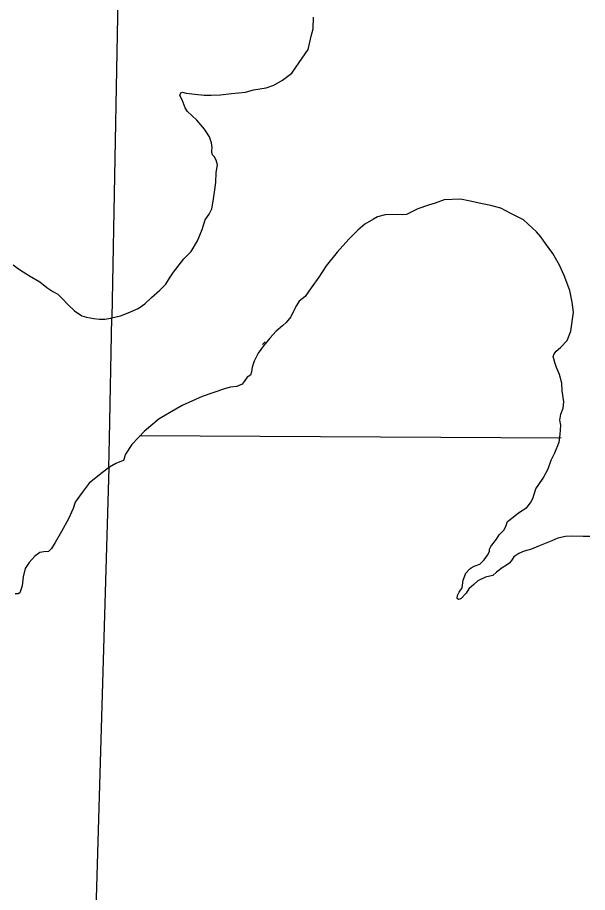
# Model space of a CAD drawing. Extents: x 77230 to 630905, y 790554 to 1662844.
# Drawn here: x 333032 to 335750, y 1577844 to 1582020 of the extents above; entities that cross this region are included whole.
import ezdxf

# ---------------------------------------------------------------- set-up
doc = ezdxf.new("R2010")
doc.units = 0
for name, color, linetype in [('Level 16', 7, 'Continuous'), ('Level 17', 7, 'Continuous'), ('Level 18', 7, 'Continuous')]:
    doc.layers.add(name, color=color, linetype=linetype)

msp = doc.modelspace()

# ---------------------------------------------------------------- linework, layer by layer
at = {"layer": 'Level 16'}
for points in [[(333518.8, 1582532.8), (333481.8, 1580586.2)], [(333615, 1580025), (335624, 1580013.7)], [(333467.6, 1579870.8), (333317.1, 1574734.5), (333322.8, 1569445.1)]]:
    msp.add_lwpolyline(points, dxfattribs=at)
at = {"layer": 'Level 17'}
for points in [[(334441.5, 1581965.5), (334443.6, 1582021.8)], [(334441.5, 1581965.5), (334443.6, 1582021.8)], [(333477.4, 1580585.1), (333481.8, 1580586.2), (333523.1, 1580597), (333559.8, 1580611.1), (333607.6, 1580630.9), (333640, 1580654.1), (333671.7, 1580684.4), (333711.2, 1580718.2), (333739.3, 1580747.8), (333756.9, 1580776), (333776.7, 1580804.2), (333826, 1580869), (333860.5, 1580904.2), (333890.1, 1580954.9), (333912.6, 1581007.8), (333927.4, 1581054.2), (333945.7, 1581082.4), (333958.4, 1581107.1), (333963.3, 1581134.6), (333971, 1581186.7), (333978.1, 1581232.5), (333980.2, 1581280.4), (333985.1, 1581317.6), (333979.5, 1581338.7), (333969.6, 1581357), (333961.2, 1581365.5), (333958.4, 1581375.4), (333958.4, 1581383.8), (333959.8, 1581399.3), (333957, 1581421.7), (333947.1, 1581451.4), (333924.6, 1581488.1), (333886.5, 1581530.3), (333864, 1581552.9), (333842.9, 1581571.2), (333831.6, 1581589.5), (333817.5, 1581627.6), (333806.2, 1581647.3), (333807.7, 1581652.9), (333810.5, 1581661.4), (333818.9, 1581663.3), (333837.2, 1581658.6), (333878.1, 1581654.3), (333921.7, 1581650.1), (333955.5, 1581650.1), (334000.6, 1581651.5), (334052.7, 1581657.7), (334118.9, 1581664.2), (334157, 1581675.5), (334217.5, 1581683.9), (334254.1, 1581698), (334295, 1581720.5), (334340.1, 1581754.4), (334375.3, 1581806.3), (334418.9, 1581868.3), (334433, 1581931.7), (334441.5, 1581965.5)], [(333481.8, 1580586.2), (333523.1, 1580597), (333559.8, 1580611.1), (333607.6, 1580630.9), (333640, 1580654.1), (333671.7, 1580684.4), (333711.2, 1580718.2), (333739.3, 1580747.8), (333756.9, 1580776), (333776.7, 1580804.2), (333826, 1580869), (333860.5, 1580904.2), (333890.1, 1580954.9), (333912.6, 1581007.8), (333927.4, 1581054.2), (333945.7, 1581082.4), (333958.4, 1581107.1), (333963.3, 1581134.6), (333971, 1581186.7), (333978.1, 1581232.5), (333980.2, 1581280.4), (333985.1, 1581317.6), (333979.5, 1581338.7), (333969.6, 1581357), (333961.2, 1581365.5), (333958.4, 1581375.4), (333958.4, 1581383.8), (333959.8, 1581399.3), (333957, 1581421.7), (333947.1, 1581451.4), (333924.6, 1581488.1), (333886.5, 1581530.3), (333864, 1581552.9), (333842.9, 1581571.2), (333831.6, 1581589.5), (333817.5, 1581627.6), (333806.2, 1581647.3), (333807.7, 1581652.9), (333810.5, 1581661.4), (333818.9, 1581663.3), (333837.2, 1581658.6), (333878.1, 1581654.3), (333921.7, 1581650.1), (333955.5, 1581650.1), (334000.6, 1581651.5), (334052.7, 1581657.7), (334118.9, 1581664.2), (334157, 1581675.5), (334217.5, 1581683.9), (334254.1, 1581698), (334295, 1581720.5), (334340.1, 1581754.4), (334375.3, 1581806.3), (334418.9, 1581868.3), (334433, 1581931.7), (334441.5, 1581965.5)], [(335444.5, 1581054.2), (335385.1, 1581084.6), (335336.8, 1581110.9), (335300.8, 1581119.2), (335281.5, 1581124.7), (335241.4, 1581133), (335190.3, 1581144.1), (335144.7, 1581153.7), (335067.4, 1581149.6), (335023.1, 1581134.4), (334992.7, 1581124.7), (334941.6, 1581106.8), (334908.5, 1581091.6), (334887.8, 1581080.5), (334868.4, 1581077.7), (334844.9, 1581080.5), (334785.5, 1581079.1), (334748.2, 1581069.4), (334730.3, 1581057), (334688.8, 1581033.5), (334655.7, 1581004.5), (334611.4, 1580961.7), (334556.2, 1580899.5), (334503.7, 1580834.5), (334469.1, 1580780.6), (334433.2, 1580729.5), (334404.2, 1580689.4), (334375.2, 1580665.9), (334362.8, 1580645.2), (334346.2, 1580616.2), (334335.1, 1580591.3), (334313, 1580565), (334296.5, 1580548.4), (334265.5, 1580522.7), (334235.1, 1580489.5), (334204.7, 1580453.6), (334179.9, 1580417.6), (334160.5, 1580380.3), (334150.8, 1580351.3), (334148.1, 1580329.2), (334142.6, 1580312.6), (334127.4, 1580302.9), (334112.2, 1580282.2), (334103.9, 1580269.8), (334077.6, 1580258.7), (334048.4, 1580256.5), (334019.6, 1580247.7), (333913.1, 1580211.4), (333817.4, 1580167.7), (333707.5, 1580104.3), (333638.5, 1580045.2)], [(335257.5, 1579431.6), (335272.6, 1579453.7), (335282.3, 1579471.7), (335282.3, 1579482.7), (335289.2, 1579495.1), (335315.5, 1579531.1), (335329.3, 1579550.4), (335352.8, 1579575.3), (335362.4, 1579596), (335368, 1579615.4), (335395.6, 1579634.7), (335420.5, 1579655.5), (335460.5, 1579681.7), (335478.5, 1579703.8), (335489.6, 1579724.6), (335503.4, 1579770.2), (335518.6, 1579790.9), (335537.9, 1579821.3), (335562.8, 1579865.5), (335576.6, 1579907), (335594.5, 1579942.9), (335615.3, 1579992.7), (335619.4, 1580030), (335623.6, 1580074.2), (335618, 1580099.1), (335623.6, 1580126.7), (335634.6, 1580155.7), (335637.4, 1580186.1), (335629.1, 1580238.7), (335627.7, 1580274.4), (335616.7, 1580315.9), (335602.8, 1580349), (335594.5, 1580373.9), (335589, 1580391.9), (335586.3, 1580402.9), (335590.4, 1580415.4), (335600.1, 1580427.8), (335620.8, 1580445.8), (335652.6, 1580478.2), (335670.5, 1580523.8), (335683, 1580613.7), (335677.4, 1580662), (335666.4, 1580717.3), (335638.8, 1580789.2), (335616.7, 1580837.6), (335584.9, 1580894.2), (335550.3, 1580941.2), (335528.2, 1580973), (335506.1, 1580997.9), (335444.5, 1581054.2), (335385.1, 1581084.6), (335336.8, 1581110.9), (335300.8, 1581119.2), (335281.5, 1581124.7), (335241.4, 1581133), (335190.3, 1581144.1), (335144.7, 1581153.7), (335067.4, 1581149.6), (335023.1, 1581134.4), (334992.7, 1581124.7), (334941.6, 1581106.8), (334908.5, 1581091.6), (334887.8, 1581080.5), (334868.4, 1581077.7), (334844.9, 1581080.5), (334785.5, 1581079.1), (334748.2, 1581069.4), (334730.3, 1581057), (334688.8, 1581033.5), (334655.7, 1581004.5), (334611.4, 1580961.7), (334556.2, 1580899.5), (334503.7, 1580834.5), (334469.1, 1580780.6), (334433.2, 1580729.5), (334404.2, 1580689.4), (334375.2, 1580665.9), (334362.8, 1580645.2), (334346.2, 1580616.2), (334335.1, 1580591.3), (334313, 1580565), (334296.5, 1580548.4), (334265.5, 1580522.7), (334235.1, 1580489.5), (334204.7, 1580453.6), (334179.9, 1580417.6), (334160.5, 1580380.3), (334150.8, 1580351.3), (334148.1, 1580329.2), (334142.6, 1580312.6), (334127.4, 1580302.9), (334112.2, 1580282.2), (334103.9, 1580269.8), (334077.6, 1580258.7), (334048.4, 1580256.5), (334019.6, 1580247.7), (334019.6, 1580247.7)], [(335257.5, 1579431.6), (335272.6, 1579453.7), (335282.3, 1579471.7), (335282.3, 1579482.7), (335289.2, 1579495.1), (335315.5, 1579531.1), (335329.3, 1579550.4), (335352.8, 1579575.3), (335362.4, 1579596), (335368, 1579615.4), (335395.6, 1579634.7), (335420.5, 1579655.5), (335460.5, 1579681.7), (335478.5, 1579703.8), (335489.6, 1579724.6), (335503.4, 1579770.2), (335518.6, 1579790.9), (335537.9, 1579821.3), (335562.8, 1579865.5), (335576.6, 1579907), (335594.5, 1579942.9), (335615.3, 1579992.7), (335619.4, 1580030), (335623.6, 1580074.2), (335618, 1580099.1), (335623.6, 1580126.7), (335634.6, 1580155.7), (335637.4, 1580186.1), (335629.1, 1580238.7), (335627.7, 1580274.4), (335616.7, 1580315.9), (335602.8, 1580349), (335594.5, 1580373.9), (335589, 1580391.9), (335586.3, 1580402.9), (335590.4, 1580415.4), (335600.1, 1580427.8), (335620.8, 1580445.8), (335652.6, 1580478.2), (335670.5, 1580523.8), (335683, 1580613.7), (335677.4, 1580662), (335666.4, 1580717.3), (335638.8, 1580789.2), (335616.7, 1580837.6), (335584.9, 1580894.2), (335550.3, 1580941.2), (335528.2, 1580973), (335506.1, 1580997.9), (335444.5, 1581054.2)], [(333011.8, 1580839.4), (333036.5, 1580821.1), (333059, 1580805.6), (333089.3, 1580786.5), (333138.6, 1580758.4), (333171.7, 1580732.3), (333201.3, 1580711.9), (333225.2, 1580699.2), (333246.4, 1580678.1), (333271.7, 1580650.6), (333303.4, 1580619.6), (333339.3, 1580597), (333361.9, 1580590.7), (333396.4, 1580584.4), (333423.8, 1580580.8), (333448.5, 1580580.1), (333477.4, 1580585.1)], [(333011.8, 1580839.4), (333036.5, 1580821.1), (333059, 1580805.6), (333089.3, 1580786.5), (333138.6, 1580758.4), (333171.7, 1580732.3), (333201.3, 1580711.9), (333225.2, 1580699.2), (333246.4, 1580678.1), (333271.7, 1580650.6), (333303.4, 1580619.6), (333339.3, 1580597), (333361.9, 1580590.7), (333396.4, 1580584.4), (333423.8, 1580580.8), (333448.5, 1580580.1), (333477.4, 1580585.1)], [(334200.1, 1580459.4), (334213.2, 1580472)], [(334200.1, 1580459.4), (334213.2, 1580472)], [(334019.6, 1580247.7), (333913.1, 1580211.4), (333817.4, 1580167.7), (333707.5, 1580104.3), (333638.5, 1580045.2), (333577.9, 1579981.8), (333546.9, 1579935.3), (333537.1, 1579905.7), (333520.2, 1579900), (333500.5, 1579891.6), (333470.9, 1579873.3), (333431.4, 1579843.7), (333373.7, 1579797.2), (333339.9, 1579753.5), (333307.5, 1579707), (333297.6, 1579677.4), (333275.1, 1579626.7), (333241.3, 1579567.5), (333211.7, 1579514), (333194.8, 1579485.8), (333186.4, 1579477.3), (333180.7, 1579471.7), (333158.2, 1579470.3), (333138.5, 1579467.5), (333114.5, 1579449.2), (333087.8, 1579419.6), (333069.5, 1579390), (333059.6, 1579350.5), (333054, 1579308.3), (333044.1, 1579274.5), (333035.6, 1579268.8), (333021.6, 1579270.2)], [(333638.5, 1580045.2), (333577.9, 1579981.8), (333546.9, 1579935.3), (333537.1, 1579905.7), (333520.2, 1579900), (333500.5, 1579891.6), (333470.9, 1579873.3), (333467.6, 1579870.8)], [(333470.9, 1579873.3), (333431.4, 1579843.7), (333373.7, 1579797.2), (333339.9, 1579753.5), (333307.5, 1579707), (333297.6, 1579677.4), (333275.1, 1579626.7), (333241.3, 1579567.5), (333211.7, 1579514), (333194.8, 1579485.8), (333186.4, 1579477.3), (333180.7, 1579471.7), (333158.2, 1579470.3), (333138.5, 1579467.5), (333114.5, 1579449.2), (333087.8, 1579419.6), (333069.5, 1579390), (333059.6, 1579350.5), (333054, 1579308.3), (333044.1, 1579274.5), (333035.6, 1579268.8), (333021.6, 1579270.2)], [(335761.7, 1579543.5), (335729.9, 1579543.5), (335677.4, 1579544.9), (335645.7, 1579543.5), (335608.4, 1579535.2), (335579.4, 1579522.8), (335515.8, 1579496.5), (335482.6, 1579482.7), (335448.1, 1579473), (335423.2, 1579462), (335398.4, 1579446.8), (335391.5, 1579433), (335380.4, 1579417.8), (335363.8, 1579406.7), (335343.1, 1579394.3), (335315.5, 1579373.5), (335298.9, 1579356.9), (335263, 1579348.7), (335227.1, 1579330.7), (335207.7, 1579314.1), (335184.2, 1579293.4), (335171.8, 1579272.6), (335148.3, 1579247.8), (335141.4, 1579243.6), (335134.5, 1579242.2), (335129, 1579247.8), (335130.4, 1579261.6), (335138.6, 1579276.8), (335152.5, 1579297.5), (335158, 1579334.8), (335170.4, 1579368), (335187, 1579387.3), (335195.3, 1579392.9), (335209.1, 1579401.2), (335236.7, 1579410.8), (335257.5, 1579431.6)], [(335761.7, 1579543.5), (335729.9, 1579543.5), (335677.4, 1579544.9), (335645.7, 1579543.5), (335608.4, 1579535.2), (335579.4, 1579522.8), (335515.8, 1579496.5), (335482.6, 1579482.7), (335448.1, 1579473), (335423.2, 1579462), (335398.4, 1579446.8), (335391.5, 1579433), (335380.4, 1579417.8), (335363.8, 1579406.7), (335343.1, 1579394.3), (335315.5, 1579373.5), (335298.9, 1579356.9), (335263, 1579348.7), (335227.1, 1579330.7), (335207.7, 1579314.1), (335184.2, 1579293.4), (335171.8, 1579272.6), (335148.3, 1579247.8), (335141.4, 1579243.6), (335134.5, 1579242.2), (335129, 1579247.8), (335130.4, 1579261.6), (335138.6, 1579276.8), (335152.5, 1579297.5), (335158, 1579334.8), (335170.4, 1579368), (335187, 1579387.3), (335195.3, 1579392.9), (335209.1, 1579401.2), (335236.7, 1579410.8), (335257.5, 1579431.6)]]:
    msp.add_lwpolyline(points, dxfattribs=at)
at = {"layer": 'Level 18'}
for points in [[(334441.5, 1581965.5), (334443.6, 1582021.8)], [(334441.5, 1581965.5), (334443.6, 1582021.8)], [(333638.5, 1580045.2), (333577.9, 1579981.8), (333546.9, 1579935.3), (333537.1, 1579905.7), (333520.2, 1579900), (333500.5, 1579891.6), (333470.9, 1579873.3), (333467.6, 1579870.8), (333470.9, 1580010.9), (333481.8, 1580586.2), (333523.1, 1580597), (333559.8, 1580611.1), (333607.6, 1580630.9), (333640, 1580654.1), (333671.7, 1580684.4), (333711.2, 1580718.2), (333739.3, 1580747.8), (333756.9, 1580776), (333776.7, 1580804.2), (333826, 1580869), (333860.5, 1580904.2), (333890.1, 1580954.9), (333912.6, 1581007.8), (333927.4, 1581054.2), (333945.7, 1581082.4), (333958.4, 1581107.1), (333963.3, 1581134.6), (333971, 1581186.7), (333978.1, 1581232.5), (333980.2, 1581280.4), (333985.1, 1581317.6), (333979.5, 1581338.7), (333969.6, 1581357), (333961.2, 1581365.5), (333958.4, 1581375.4), (333958.4, 1581383.8), (333959.8, 1581399.3), (333957, 1581421.7), (333947.1, 1581451.4), (333924.6, 1581488.1), (333886.5, 1581530.3), (333864, 1581552.9), (333842.9, 1581571.2), (333831.6, 1581589.5), (333817.5, 1581627.6), (333806.2, 1581647.3), (333807.7, 1581652.9), (333810.5, 1581661.4), (333818.9, 1581663.3), (333837.2, 1581658.6), (333878.1, 1581654.3), (333921.7, 1581650.1), (333955.5, 1581650.1), (334000.6, 1581651.5), (334052.7, 1581657.7), (334118.9, 1581664.2), (334157, 1581675.5), (334217.5, 1581683.9), (334254.1, 1581698), (334295, 1581720.5), (334340.1, 1581754.4), (334375.3, 1581806.3), (334418.9, 1581868.3), (334433, 1581931.7), (334441.5, 1581965.5)], [(333638.5, 1580045.2), (333577.9, 1579981.8), (333546.9, 1579935.3), (333537.1, 1579905.7), (333520.2, 1579900), (333500.5, 1579891.6), (333470.9, 1579873.3), (333467.6, 1579870.8), (333470.9, 1580010.9), (333481.8, 1580586.2), (333523.1, 1580597), (333559.8, 1580611.1), (333607.6, 1580630.9), (333640, 1580654.1), (333671.7, 1580684.4), (333711.2, 1580718.2), (333739.3, 1580747.8), (333756.9, 1580776), (333776.7, 1580804.2), (333826, 1580869), (333860.5, 1580904.2), (333890.1, 1580954.9), (333912.6, 1581007.8), (333927.4, 1581054.2), (333945.7, 1581082.4), (333958.4, 1581107.1), (333963.3, 1581134.6), (333971, 1581186.7), (333978.1, 1581232.5), (333980.2, 1581280.4), (333985.1, 1581317.6), (333979.5, 1581338.7), (333969.6, 1581357), (333961.2, 1581365.5), (333958.4, 1581375.4), (333958.4, 1581383.8), (333959.8, 1581399.3), (333957, 1581421.7), (333947.1, 1581451.4), (333924.6, 1581488.1), (333886.5, 1581530.3), (333864, 1581552.9), (333842.9, 1581571.2), (333831.6, 1581589.5), (333817.5, 1581627.6), (333806.2, 1581647.3), (333807.7, 1581652.9), (333810.5, 1581661.4), (333818.9, 1581663.3), (333837.2, 1581658.6), (333878.1, 1581654.3), (333921.7, 1581650.1), (333955.5, 1581650.1), (334000.6, 1581651.5), (334052.7, 1581657.7), (334118.9, 1581664.2), (334157, 1581675.5), (334217.5, 1581683.9), (334254.1, 1581698), (334295, 1581720.5), (334340.1, 1581754.4), (334375.3, 1581806.3), (334418.9, 1581868.3), (334433, 1581931.7), (334441.5, 1581965.5)], [(335444.5, 1581054.2), (335385.1, 1581084.6), (335336.8, 1581110.9), (335300.8, 1581119.2), (335281.5, 1581124.7), (335241.4, 1581133), (335190.3, 1581144.1), (335144.7, 1581153.7), (335067.4, 1581149.6), (335023.1, 1581134.4), (334992.7, 1581124.7), (334941.6, 1581106.8), (334908.5, 1581091.6), (334887.8, 1581080.5), (334868.4, 1581077.7), (334844.9, 1581080.5), (334785.5, 1581079.1), (334748.2, 1581069.4), (334730.3, 1581057), (334688.8, 1581033.5), (334655.7, 1581004.5), (334611.4, 1580961.7), (334556.2, 1580899.5), (334503.7, 1580834.5), (334469.1, 1580780.6), (334433.2, 1580729.5), (334404.2, 1580689.4), (334375.2, 1580665.9), (334362.8, 1580645.2), (334346.2, 1580616.2), (334335.1, 1580591.3), (334313, 1580565), (334296.5, 1580548.4), (334265.5, 1580522.7), (334235.1, 1580489.5), (334204.7, 1580453.6), (334179.9, 1580417.6), (334160.5, 1580380.3), (334150.8, 1580351.3), (334148.1, 1580329.2), (334142.6, 1580312.6), (334127.4, 1580302.9), (334112.2, 1580282.2), (334103.9, 1580269.8), (334077.6, 1580258.7), (334048.4, 1580256.5), (334019.6, 1580247.7), (333913.1, 1580211.4), (333817.4, 1580167.7), (333707.5, 1580104.3), (333638.5, 1580045.2)], [(335444.5, 1581054.2), (335385.1, 1581084.6), (335336.8, 1581110.9), (335300.8, 1581119.2), (335281.5, 1581124.7), (335241.4, 1581133), (335190.3, 1581144.1), (335144.7, 1581153.7), (335067.4, 1581149.6), (335023.1, 1581134.4), (334992.7, 1581124.7), (334941.6, 1581106.8), (334908.5, 1581091.6), (334887.8, 1581080.5), (334868.4, 1581077.7), (334844.9, 1581080.5), (334785.5, 1581079.1), (334748.2, 1581069.4), (334730.3, 1581057), (334688.8, 1581033.5), (334655.7, 1581004.5), (334611.4, 1580961.7), (334556.2, 1580899.5), (334503.7, 1580834.5), (334469.1, 1580780.6), (334433.2, 1580729.5), (334404.2, 1580689.4), (334375.2, 1580665.9), (334362.8, 1580645.2), (334346.2, 1580616.2), (334335.1, 1580591.3), (334313, 1580565), (334296.5, 1580548.4), (334265.5, 1580522.7), (334235.1, 1580489.5), (334204.7, 1580453.6), (334179.9, 1580417.6), (334160.5, 1580380.3), (334150.8, 1580351.3), (334148.1, 1580329.2), (334142.6, 1580312.6), (334127.4, 1580302.9), (334112.2, 1580282.2), (334103.9, 1580269.8), (334077.6, 1580258.7), (334048.4, 1580256.5), (334019.6, 1580247.7), (333913.1, 1580211.4), (333817.4, 1580167.7), (333707.5, 1580104.3), (333638.5, 1580045.2)], [(335257.5, 1579431.6), (335272.6, 1579453.7), (335282.3, 1579471.7), (335282.3, 1579482.7), (335289.2, 1579495.1), (335315.5, 1579531.1), (335329.3, 1579550.4), (335352.8, 1579575.3), (335362.4, 1579596), (335368, 1579615.4), (335395.6, 1579634.7), (335420.5, 1579655.5), (335460.5, 1579681.7), (335478.5, 1579703.8), (335489.6, 1579724.6), (335503.4, 1579770.2), (335518.6, 1579790.9), (335537.9, 1579821.3), (335562.8, 1579865.5), (335576.6, 1579907), (335594.5, 1579942.9), (335615.3, 1579992.7), (335619.4, 1580030), (335623.6, 1580074.2), (335618, 1580099.1), (335623.6, 1580126.7), (335634.6, 1580155.7), (335637.4, 1580186.1), (335629.1, 1580238.7), (335627.7, 1580274.4), (335616.7, 1580315.9), (335602.8, 1580349), (335594.5, 1580373.9), (335589, 1580391.9), (335586.3, 1580402.9), (335590.4, 1580415.4), (335600.1, 1580427.8), (335620.8, 1580445.8), (335652.6, 1580478.2), (335670.5, 1580523.8), (335683, 1580613.7), (335677.4, 1580662), (335666.4, 1580717.3), (335638.8, 1580789.2), (335616.7, 1580837.6), (335584.9, 1580894.2), (335550.3, 1580941.2), (335528.2, 1580973), (335506.1, 1580997.9), (335444.5, 1581054.2)], [(335257.5, 1579431.6), (335272.6, 1579453.7), (335282.3, 1579471.7), (335282.3, 1579482.7), (335289.2, 1579495.1), (335315.5, 1579531.1), (335329.3, 1579550.4), (335352.8, 1579575.3), (335362.4, 1579596), (335368, 1579615.4), (335395.6, 1579634.7), (335420.5, 1579655.5), (335460.5, 1579681.7), (335478.5, 1579703.8), (335489.6, 1579724.6), (335503.4, 1579770.2), (335518.6, 1579790.9), (335537.9, 1579821.3), (335562.8, 1579865.5), (335576.6, 1579907), (335594.5, 1579942.9), (335615.3, 1579992.7), (335619.4, 1580030), (335623.6, 1580074.2), (335618, 1580099.1), (335623.6, 1580126.7), (335634.6, 1580155.7), (335637.4, 1580186.1), (335629.1, 1580238.7), (335627.7, 1580274.4), (335616.7, 1580315.9), (335602.8, 1580349), (335594.5, 1580373.9), (335589, 1580391.9), (335586.3, 1580402.9), (335590.4, 1580415.4), (335600.1, 1580427.8), (335620.8, 1580445.8), (335652.6, 1580478.2), (335670.5, 1580523.8), (335683, 1580613.7), (335677.4, 1580662), (335666.4, 1580717.3), (335638.8, 1580789.2), (335616.7, 1580837.6), (335584.9, 1580894.2), (335550.3, 1580941.2), (335528.2, 1580973), (335506.1, 1580997.9), (335444.5, 1581054.2)], [(335761.7, 1579543.5), (335729.9, 1579543.5), (335677.4, 1579544.9), (335645.7, 1579543.5), (335608.4, 1579535.2), (335579.4, 1579522.8), (335515.8, 1579496.5), (335482.6, 1579482.7), (335448.1, 1579473), (335423.2, 1579462), (335398.4, 1579446.8), (335391.5, 1579433), (335380.4, 1579417.8), (335363.8, 1579406.7), (335343.1, 1579394.3), (335315.5, 1579373.5), (335298.9, 1579356.9), (335263, 1579348.7), (335227.1, 1579330.7), (335207.7, 1579314.1), (335184.2, 1579293.4), (335171.8, 1579272.6), (335148.3, 1579247.8), (335141.4, 1579243.6), (335134.5, 1579242.2), (335129, 1579247.8), (335130.4, 1579261.6), (335138.6, 1579276.8), (335152.5, 1579297.5), (335158, 1579334.8), (335170.4, 1579368), (335187, 1579387.3), (335195.3, 1579392.9), (335209.1, 1579401.2), (335236.7, 1579410.8), (335257.5, 1579431.6)], [(335761.7, 1579543.5), (335729.9, 1579543.5), (335677.4, 1579544.9), (335645.7, 1579543.5), (335608.4, 1579535.2), (335579.4, 1579522.8), (335515.8, 1579496.5), (335482.6, 1579482.7), (335448.1, 1579473), (335423.2, 1579462), (335398.4, 1579446.8), (335391.5, 1579433), (335380.4, 1579417.8), (335363.8, 1579406.7), (335343.1, 1579394.3), (335315.5, 1579373.5), (335298.9, 1579356.9), (335263, 1579348.7), (335227.1, 1579330.7), (335207.7, 1579314.1), (335184.2, 1579293.4), (335171.8, 1579272.6), (335148.3, 1579247.8), (335141.4, 1579243.6), (335134.5, 1579242.2), (335129, 1579247.8), (335130.4, 1579261.6), (335138.6, 1579276.8), (335152.5, 1579297.5), (335158, 1579334.8), (335170.4, 1579368), (335187, 1579387.3), (335195.3, 1579392.9), (335209.1, 1579401.2), (335236.7, 1579410.8), (335257.5, 1579431.6)]]:
    msp.add_lwpolyline(points, dxfattribs=at)

doc.saveas('drawing.dxf')
